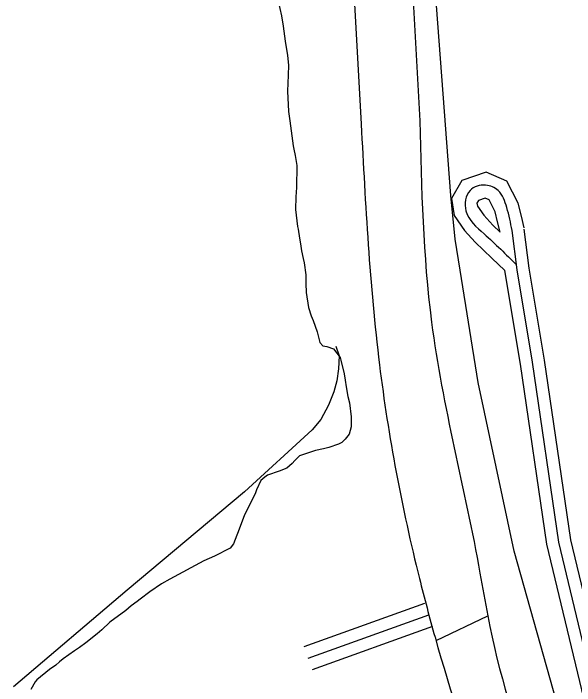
# Model space of a CAD drawing. Extents: x 3694830 to 3732949, y 415201 to 440970.
# Drawn here: x 3709743 to 3710432, y 430521 to 431346 of the extents above; entities that cross this region are included whole.
import ezdxf

# ---------------------------------------------------------------- set-up
doc = ezdxf.new("R2010")
doc.units = 0
for name, color, linetype in [('V-ROAD-CNTR', 7, 'Continuous'), ('V-SITE-OTLN', 7, 'Continuous'), ('V-SITE-VEGE', 7, 'Continuous'), ('V-TOPO-SHOR', 7, 'Continuous')]:
    doc.layers.add(name, color=color, linetype=linetype)

msp = doc.modelspace()

# ---------------------------------------------------------------- linework, layer by layer
at = {"layer": 'V-ROAD-CNTR'}
for points in [[(3710073.09, 433135.52), (3710111.51, 432354.9), (3710150.34, 431557.28), (3710169.73, 431210.23)], [(3710142.56, 433128.73), (3710183.55, 432358.57), (3710222.39, 431561.05), (3710241.76, 431214.25)], [(3710369.7, 431083.21), (3710366.39, 431097.36), (3710362.65, 431113.27), (3710348.73, 431140.53), (3710323.17, 431151.56), (3710293.13, 431141.38), (3710280.51, 431119.11), (3710284.02, 431098.03), (3710296.72, 431079.94), (3710309.74, 431065.31), (3710330.07, 431045.9), (3710346.02, 431030.68)], [(3710340.18, 431077.73), (3710337.18, 431090.5), (3710334.28, 431102.87), (3710326.93, 431117.26), (3710321.87, 431119.44), (3710313.59, 431116.64), (3710311.85, 431113.56), (3710312.49, 431109.69), (3710320.28, 431098.6), (3710331.34, 431086.17), (3710340.18, 431077.73)], [(3710765.23, 429455.36), (3710832.53, 429482.68), (3710576.19, 430121.65), (3710513.13, 430289.54), (3710467.69, 430466.8), (3710412.49, 430697.33), (3710379.97, 430918.16), (3710361.1, 431031.44), (3710355.1, 431079.79)], [(3710841.02, 429501.8), (3710590.18, 430127.08), (3710527.46, 430294.06), (3710482.25, 430470.41), (3710427.23, 430700.17), (3710394.79, 430920.48), (3710375.94, 431033.6), (3710369.99, 431081.63)], [(3710759.59, 429469.26), (3710813.05, 429490.96), (3710562.21, 430116.22), (3710498.81, 430285.03), (3710453.13, 430463.2), (3710397.75, 430694.48), (3710365.15, 430915.83), (3710346.02, 431030.68)], [(3710247.29, 430621.76), (3710099.29, 430568.56)], [(3710252.37, 430607.64), (3710104.37, 430554.44)], [(3710261.8, 430576.32), (3710325.06, 430606.59)], [(3710257.44, 430593.52), (3710109.44, 430540.33)]]:
    msp.add_lwpolyline(points, dxfattribs=at)
for points in [[(3710169.73, 431210.23), (3710192.19, 430915.05), (3710241.24, 430652.53), (3710260.37, 430580.68), (3710395.11, 430177.65)], [(3710241.76, 431214.25), (3710256.14, 430967.29), (3710315.6, 430659.19), (3710325.06, 430606.59), (3710464.58, 430205.28)], [(3710355.1, 431079.79), (3710348.46, 431108.07), (3710337.83, 431128.89), (3710322.52, 431135.5), (3710303.36, 431129.01), (3710298.26, 431103.86), (3710320.54, 431075.74), (3710360.31, 431037.77)]]:
    msp.add_spline(points, degree=3, dxfattribs=at)
at = {"layer": 'V-SITE-OTLN'}
for points in [[(3710313.44, 430893.16), (3710291.21, 431030.96), (3710285.15, 431069.35), (3710279.82, 431122.81), (3710256.03, 431438.09), (3710249.22, 431698.49), (3710238.59, 431853.1), (3710221.54, 432127.93), (3710209.95, 432397.26), (3710199.68, 432645.34), (3710181.43, 432981.16), (3710180.47, 433127.81), (3710167.27, 433343.63), (3710158.43, 433614.33), (3710137.38, 433930.28), (3710126.97, 434130.4), (3710116.82, 434315.49), (3710103.28, 434530.38)], [(3713417.81, 428405.99), (3711548.71, 427695.64), (3711535.55, 427695.76), (3711525.71, 427699.14), (3711238.46, 428410.05), (3711122.2, 428694.03), (3711021.7, 428946.3), (3710913.68, 429219.94), (3710816.6, 429466), (3710754.04, 429605.55), (3710668.66, 429850.21), (3710561.9, 430083.21), (3710491.47, 430254.85), (3710471.65, 430309.29), (3710425.94, 430443.33), (3710357.41, 430686.1), (3710313.44, 430893.16)]]:
    msp.add_lwpolyline(points, dxfattribs=at)
at = {"layer": 'V-SITE-VEGE'}
for points in [[(3710067.71, 431361.31), (3710072.03, 431343.38), (3710074, 431330.86), (3710076.29, 431312.27), (3710079.26, 431294.68), (3710080.56, 431282.85), (3710080.17, 431270.34), (3710079.41, 431250.75), (3710080.65, 431225.73), (3710082.29, 431214.57), (3710086.22, 431183.8), (3710086.88, 431179.74), (3710088.87, 431171.96), (3710090.85, 431159.45), (3710090.39, 431132.42), (3710089.67, 431121.27), (3710089.27, 431105.72), (3710091.54, 431084.76), (3710092.2, 431081.38), (3710093.84, 431070.22), (3710095.17, 431063.45), (3710096.48, 431055), (3710098.47, 431045.53), (3710099.8, 431040.11), (3710101.76, 431025.23), (3710101.72, 431014.76), (3710102.35, 431003.6), (3710104.97, 430985.34), (3710108.31, 430974.85), (3710110.65, 430969.1), (3710115.66, 430955.56), (3710118.98, 430942.36), (3710122.68, 430938.29), (3710127.75, 430937.26), (3710135.85, 430934.52), (3710143.91, 430923.67), (3710144.91, 430920.62), (3710148.89, 430903.71), (3710149.88, 430895.93), (3710151.19, 430887.81), (3710153.51, 430875.98), (3710155.5, 430868.19), (3710157.46, 430850.95), (3710157.41, 430838.79), (3710155, 430829.67), (3710150.24, 430823.61), (3710146.17, 430819.57), (3710141.77, 430817.56), (3710129.92, 430813.22), (3710123.49, 430811.55), (3710113.69, 430809.57), (3710094.06, 430803.23), (3710088.29, 430797.51), (3710084.89, 430793.81), (3710078.45, 430788.09), (3710068.97, 430784.42), (3710054.75, 430779.41), (3710051.36, 430777.05), (3710048.98, 430774.7), (3710046.61, 430772.68), (3710041.16, 430761.22), (3710039.45, 430756.49), (3710026.49, 430730.86), (3710018.63, 430709.94), (3710016.92, 430705.89), (3710012.82, 430695.1), (3710008.74, 430689.71), (3709989.78, 430679.98), (3709976.57, 430674.3), (3709934.91, 430651.83), (3709924.75, 430645.79), (3709910.17, 430636.05), (3709898.3, 430626.98), (3709894.58, 430624.29), (3709887.46, 430618.92), (3709880.67, 430613.2), (3709861.01, 430598.75), (3709851.17, 430589.67), (3709845.4, 430584.62), (3709831.83, 430573.53), (3709823.7, 430567.82), (3709817.6, 430563.79), (3709804.04, 430554.05), (3709799.29, 430550.01), (3709794.88, 430545.98), (3709787.09, 430540.94)], [(3709787.09, 430540.94), (3709771.49, 430528.16), (3709769.45, 430525.47), (3709764.34, 430516.03)]]:
    msp.add_lwpolyline(points, dxfattribs=at)
at = {"layer": 'V-TOPO-SHOR'}
msp.add_lwpolyline([(3710138.47, 430937.62), (3710142.76, 430925.97), (3710142.05, 430910.01), (3710139.68, 430895.38), (3710136.31, 430881.75), (3710129.62, 430865.47), (3710120.25, 430847.87), (3710109.57, 430835.25), (3710026.53, 430758.98), (3709882.5, 430638.3), (3709742.79, 430519.61)], dxfattribs=at)

doc.saveas('drawing.dxf')
